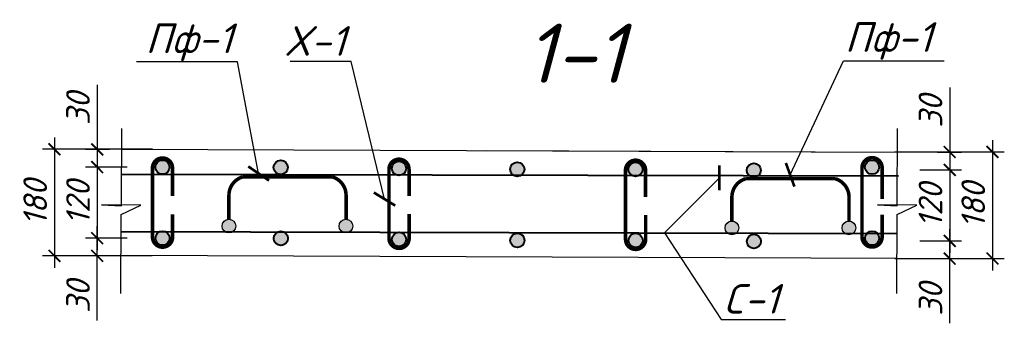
# Model space of a CAD drawing. Header units: millimetres. Extents: x -33345 to 4712671, y -3392 to 121473.
# Tile 676 of 1056: x 3524061 to 3535300, y 57355 to 60817. Entities that reach past the tile are written whole.
import ezdxf
from ezdxf import colors
from ezdxf.entities.mleader import LeaderData, LeaderLine
from ezdxf.math import Vec2, Vec3

# ---------------------------------------------------------------- set-up
doc = ezdxf.new("R2010")
doc.units = ezdxf.units.MM
doc.layers.add('.', color=7, linetype='Continuous', lineweight=15)
doc.styles.add('_text', font='isocpeui.ttf')
doc.styles.add('Констр', font='isocpeui.ttf')
doc.styles.add('Тохир', font='isocpeui.ttf', dxfattribs={"oblique": 2, "height": 250})
doc.dimstyles.new('20', dxfattribs={"dimscale": 100, "dimtxt": 2, "dimasz": 1, "dimexe": 1, "dimexo": 1.5, "dimtad": 1, "dimdec": 0, "dimlfac": 0.2, "dimrnd": 5, "dimdsep": 46, "dimtxsty": 'Констр', "dimblk": 'ARCHTICK', "dimcen": 2.5, "dimdle": 1, "dimadec": 0, "dimazin": 0, "dimtfac": 1, "dimtdec": 0, "dimtmove": 2, "dimatfit": 3, "dimldrblk": 'OBLIQUE', "dimfxl": 1.25, "dimtolj": 1, "dimtzin": 0, "dimarcsym": 0})

# ---------------------------------------------------------------- blocks, each defined once
blk = doc.blocks.new('_ArchTick')
at = {"color": 0, "linetype": 'ByBlock', "const_width": 0.15}
blk.add_lwpolyline([(-0.5, -0.5), (0.5, 0.5)], dxfattribs=at)
blk = doc.blocks.new('*D657')
at = {"color": 0, "lineweight": -2, "ltscale": 100, "transparency": 16777216}
for p, q in [((-49132918.4, 22639905.1), (-49132918.4, 22638805.1)), ((-49133746.4, 22639805.1), (-49132818.4, 22639805.1)), ((-49133744.4, 22638905.1), (-49132818.4, 22638905.1))]:
    blk.add_line(p, q, dxfattribs=at)
at = {"layer": 'Defpoints', "color": 0, "lineweight": 0, "ltscale": 100, "transparency": 16777216}
for p in [(-49133896.4, 22639805.1), (-49133894.4, 22638905.1), (-49132918.4, 22638905.1)]:
    blk.add_point(p, dxfattribs=at)
at = {"color": 0, "lineweight": -2, "ltscale": 100, "transparency": 16777216, "xscale": 100, "yscale": 100, "zscale": 100}
for p, rotation in [((-49132918.4, 22639805.1), 90), ((-49132918.4, 22638905.1), 270)]:
    blk.add_blockref('_ArchTick', p, dxfattribs=dict(at, rotation=rotation))
at = {"color": 0, "ltscale": 100, "transparency": 16777216, "insert": (-49133080.9, 22639355.1), "char_height": 200, "attachment_point": 5, "rotation": 90, "style": 'Констр'}
blk.add_mtext('\\A1;180', dxfattribs=at)
blk = doc.blocks.new('_Oblique')
at = {"color": 0, "linetype": 'ByBlock', "lineweight": -2}
blk.add_line((-0.5, -0.5), (0.5, 0.5), dxfattribs=at)
blk = doc.blocks.new('*D330')
at = {"color": 0, "lineweight": -2, "ltscale": 200, "transparency": 16777216}
for p, q in [((-49133280, 22640350.6), (-49133280, 22639804.4)), ((-49133280, 22639904.4), (-49133280, 22639554.4)), ((-49133382.7, 22639804.4), (-49133180, 22639804.4)), ((-49133532.7, 22639654.4), (-49133180, 22639654.4))]:
    blk.add_line(p, q, dxfattribs=at)
at = {"layer": 'Defpoints', "color": 0, "ltscale": 200, "transparency": 16777216}
for p in [(-49133532.7, 22639804.4), (-49133682.7, 22639654.4), (-49133280, 22639654.4)]:
    blk.add_point(p, dxfattribs=at)
at = {"color": 0, "lineweight": -2, "ltscale": 200, "transparency": 16777216, "xscale": 100, "yscale": 100, "zscale": 100}
for p, rotation in [((-49133280, 22639804.4), 90), ((-49133280, 22639654.4), 270)]:
    blk.add_blockref('_ArchTick', p, dxfattribs=dict(at, rotation=rotation))
at = {"color": 0, "ltscale": 200, "transparency": 16777216, "insert": (-49133442.5, 22640148.2), "char_height": 200, "attachment_point": 5, "rotation": 90, "style": 'Констр'}
blk.add_mtext('\\A1;30', dxfattribs=at)
blk = doc.blocks.new('*D658')
at = {"color": 0, "lineweight": -2, "ltscale": 200, "transparency": 16777216}
for p, q in [((-49133280, 22639754.4), (-49133280, 22638954.4)), ((-49133532.7, 22639654.4), (-49133180, 22639654.4)), ((-49133531.8, 22639054.4), (-49133180, 22639054.4))]:
    blk.add_line(p, q, dxfattribs=at)
at = {"layer": 'Defpoints', "color": 0, "lineweight": 0, "ltscale": 200, "transparency": 16777216}
for p in [(-49133682.7, 22639654.4), (-49133681.8, 22639054.4), (-49133280, 22639054.4)]:
    blk.add_point(p, dxfattribs=at)
at = {"color": 0, "lineweight": -2, "ltscale": 200, "transparency": 16777216, "xscale": 100, "yscale": 100, "zscale": 100}
for p, rotation in [((-49133280, 22639654.4), 90), ((-49133280, 22639054.4), 270)]:
    blk.add_blockref('_ArchTick', p, dxfattribs=dict(at, rotation=rotation))
at = {"color": 0, "ltscale": 200, "transparency": 16777216, "insert": (-49133442.5, 22639354.4), "char_height": 200, "attachment_point": 5, "rotation": 90, "style": 'Констр'}
blk.add_mtext('\\A1;120', dxfattribs=at)
blk = doc.blocks.new('*D659')
at = {"color": 0, "lineweight": -2, "ltscale": 200, "transparency": 16777216}
for p, q in [((-49133280, 22638804.4), (-49133280, 22639154.4)), ((-49133532.7, 22639054.4), (-49133180, 22639054.4)), ((-49133382.7, 22638904.4), (-49133180, 22638904.4)), ((-49133280, 22638358.2), (-49133280, 22638904.4))]:
    blk.add_line(p, q, dxfattribs=at)
at = {"layer": 'Defpoints', "color": 0, "lineweight": 0, "ltscale": 200, "transparency": 16777216}
for p in [(-49133682.7, 22639054.4), (-49133280, 22639054.4), (-49133532.7, 22638904.4)]:
    blk.add_point(p, dxfattribs=at)
at = {"color": 0, "lineweight": -2, "ltscale": 200, "transparency": 16777216, "xscale": 100, "yscale": 100, "zscale": 100}
for p, rotation in [((-49133280, 22639054.4), 90), ((-49133280, 22638904.4), 270)]:
    blk.add_blockref('_ArchTick', p, dxfattribs=dict(at, rotation=rotation))
at = {"color": 0, "ltscale": 200, "transparency": 16777216, "insert": (-49133442.5, 22638560.7), "char_height": 200, "attachment_point": 5, "rotation": 90, "style": 'Констр'}
blk.add_mtext('\\A1;30', dxfattribs=at)
blk = doc.blocks.new('*D660')
at = {"color": 0, "lineweight": -2, "ltscale": 100, "transparency": 16777216}
for p, q in [((-49140849.4, 22639927.9), (-49140849.4, 22638827.9)), ((-49140021.4, 22639827.9), (-49140949.4, 22639827.9)), ((-49140023.4, 22638927.9), (-49140949.4, 22638927.9))]:
    blk.add_line(p, q, dxfattribs=at)
at = {"layer": 'Defpoints', "color": 0, "lineweight": 0, "ltscale": 100, "transparency": 16777216}
for p in [(-49139871.4, 22639827.9), (-49140849.4, 22638927.9), (-49139873.4, 22638927.9)]:
    blk.add_point(p, dxfattribs=at)
at = {"color": 0, "lineweight": -2, "ltscale": 100, "transparency": 16777216, "xscale": 100, "yscale": 100, "zscale": 100}
for p, rotation in [((-49140849.4, 22639827.9), 90), ((-49140849.4, 22638927.9), 270)]:
    blk.add_blockref('_ArchTick', p, dxfattribs=dict(at, rotation=rotation))
at = {"color": 0, "ltscale": 100, "transparency": 16777216, "insert": (-49141011.9, 22639377.9), "char_height": 200, "attachment_point": 5, "rotation": 90, "style": 'Констр'}
blk.add_mtext('\\A1;180', dxfattribs=at)
blk = doc.blocks.new('*D331')
at = {"color": 0, "lineweight": -2, "ltscale": 200, "transparency": 16777216}
for p, q in [((-49140487.7, 22640373.3), (-49140487.7, 22639827.2)), ((-49140487.7, 22639927.2), (-49140487.7, 22639577.2)), ((-49140385.1, 22639827.2), (-49140587.7, 22639827.2)), ((-49140235.1, 22639677.2), (-49140587.7, 22639677.2))]:
    blk.add_line(p, q, dxfattribs=at)
at = {"layer": 'Defpoints', "color": 0, "ltscale": 200, "transparency": 16777216}
for p in [(-49140235.1, 22639827.2), (-49140487.7, 22639677.2), (-49140085.1, 22639677.2)]:
    blk.add_point(p, dxfattribs=at)
at = {"color": 0, "lineweight": -2, "ltscale": 200, "transparency": 16777216, "xscale": 100, "yscale": 100, "zscale": 100}
for p, rotation in [((-49140487.7, 22639827.2), 90), ((-49140487.7, 22639677.2), 270)]:
    blk.add_blockref('_ArchTick', p, dxfattribs=dict(at, rotation=rotation))
at = {"color": 0, "ltscale": 200, "transparency": 16777216, "insert": (-49140650.2, 22640170.9), "char_height": 200, "attachment_point": 5, "rotation": 90, "style": 'Констр'}
blk.add_mtext('\\A1;30', dxfattribs=at)
blk = doc.blocks.new('*D661')
at = {"color": 0, "lineweight": -2, "ltscale": 200, "transparency": 16777216}
for p, q in [((-49140487.7, 22639777.2), (-49140487.7, 22638977.2)), ((-49140235.1, 22639677.2), (-49140587.7, 22639677.2)), ((-49140235.9, 22639077.2), (-49140587.7, 22639077.2))]:
    blk.add_line(p, q, dxfattribs=at)
at = {"layer": 'Defpoints', "color": 0, "lineweight": 0, "ltscale": 200, "transparency": 16777216}
for p in [(-49140085.1, 22639677.2), (-49140487.7, 22639077.2), (-49140085.9, 22639077.2)]:
    blk.add_point(p, dxfattribs=at)
at = {"color": 0, "lineweight": -2, "ltscale": 200, "transparency": 16777216, "xscale": 100, "yscale": 100, "zscale": 100}
for p, rotation in [((-49140487.7, 22639677.2), 90), ((-49140487.7, 22639077.2), 270)]:
    blk.add_blockref('_ArchTick', p, dxfattribs=dict(at, rotation=rotation))
at = {"color": 0, "ltscale": 200, "transparency": 16777216, "insert": (-49140650.2, 22639377.2), "char_height": 200, "attachment_point": 5, "rotation": 90, "style": 'Констр'}
blk.add_mtext('\\A1;120', dxfattribs=at)
blk = doc.blocks.new('*D662')
at = {"color": 0, "lineweight": -2, "ltscale": 200, "transparency": 16777216}
for p, q in [((-49140487.7, 22638827.2), (-49140487.7, 22639177.2)), ((-49140235.1, 22639077.2), (-49140587.7, 22639077.2)), ((-49140385.1, 22638927.2), (-49140587.7, 22638927.2)), ((-49140487.7, 22638381), (-49140487.7, 22638927.2))]:
    blk.add_line(p, q, dxfattribs=at)
at = {"layer": 'Defpoints', "color": 0, "lineweight": 0, "ltscale": 200, "transparency": 16777216}
for p in [(-49140487.7, 22639077.2), (-49140085.1, 22639077.2), (-49140235.1, 22638927.2)]:
    blk.add_point(p, dxfattribs=at)
at = {"color": 0, "lineweight": -2, "ltscale": 200, "transparency": 16777216, "xscale": 100, "yscale": 100, "zscale": 100}
for p, rotation in [((-49140487.7, 22639077.2), 90), ((-49140487.7, 22638927.2), 270)]:
    blk.add_blockref('_ArchTick', p, dxfattribs=dict(at, rotation=rotation))
at = {"color": 0, "ltscale": 200, "transparency": 16777216, "insert": (-49140650.2, 22638583.4), "char_height": 200, "attachment_point": 5, "rotation": 90, "style": 'Констр'}
blk.add_mtext('\\A1;30', dxfattribs=at)
blk = doc.blocks.new('wAE')
at = {"layer": '.'}
h = blk.add_hatch(color=256, dxfattribs=at)
h.dxf.hatch_style = 1
h.paths.add_polyline_path([(-49139432, 22639179.2, 1), (-49139316.1, 22639179.2, 1)])
h = blk.add_hatch(color=256, dxfattribs=at)
h.dxf.hatch_style = 1
h.paths.add_polyline_path([(-49138442.6, 22639179.2, 1), (-49138326.6, 22639179.2, 1)])
h = blk.add_hatch(color=256, dxfattribs=at)
h.dxf.hatch_style = 1
h.paths.add_polyline_path([(-49135179.6, 22639163.6, 1), (-49135063.6, 22639163.6, 1)])
h = blk.add_hatch(color=256, dxfattribs=at)
h.dxf.hatch_style = 1
h.paths.add_polyline_path([(-49134190.1, 22639163.6, 1), (-49134074.1, 22639163.6, 1)])
at = {"lineweight": 40, "true_color": 0x93278f}
h = blk.add_hatch(color=217, dxfattribs=at)
h.dxf.hatch_style = 1
edge = h.paths.add_edge_path()
edge.add_arc((-49139936.1, 22639677.2), 60, 0, 360)
h = blk.add_hatch(color=217, dxfattribs=at)
h.dxf.hatch_style = 1
edge = h.paths.add_edge_path()
edge.add_arc((-49138936.2, 22639675.1), 60, 0, 360)
h = blk.add_hatch(color=217, dxfattribs=at)
h.dxf.hatch_style = 1
edge = h.paths.add_edge_path()
edge.add_arc((-49137936.2, 22639667), 60, 0, 360)
h = blk.add_hatch(color=217, dxfattribs=at)
h.dxf.hatch_style = 1
edge = h.paths.add_edge_path()
edge.add_arc((-49136936.3, 22639658.8), 60, 0, 360)
h = blk.add_hatch(color=217, dxfattribs=at)
h.dxf.hatch_style = 1
edge = h.paths.add_edge_path()
edge.add_arc((-49135936.5, 22639658.3), 60, 0, 360)
h = blk.add_hatch(color=217, dxfattribs=at)
h.dxf.hatch_style = 1
edge = h.paths.add_edge_path()
edge.add_arc((-49134936.5, 22639650.2), 60, 0, 360)
h = blk.add_hatch(color=217, dxfattribs=at)
h.dxf.hatch_style = 1
edge = h.paths.add_edge_path()
edge.add_arc((-49133936.6, 22639677.2), 60, 0, 360)
h = blk.add_hatch(color=217, dxfattribs=at)
h.dxf.hatch_style = 1
edge = h.paths.add_edge_path()
edge.add_arc((-49139935.3, 22639077.2), 60, 0, 360)
h = blk.add_hatch(color=217, dxfattribs=at)
h.dxf.hatch_style = 1
edge = h.paths.add_edge_path()
edge.add_arc((-49138935.3, 22639075.1), 60, 0, 360)
h = blk.add_hatch(color=217, dxfattribs=at)
h.dxf.hatch_style = 1
edge = h.paths.add_edge_path()
edge.add_arc((-49137935.4, 22639066.9), 60, 0, 360)
h = blk.add_hatch(color=217, dxfattribs=at)
h.dxf.hatch_style = 1
edge = h.paths.add_edge_path()
edge.add_arc((-49133936.1, 22639077.2), 60, 0, 360)
h = blk.add_hatch(color=217, dxfattribs=at)
h.dxf.hatch_style = 1
edge = h.paths.add_edge_path()
edge.add_arc((-49136935.5, 22639058.8), 60, 0, 360)
h = blk.add_hatch(color=217, dxfattribs=at)
h.dxf.hatch_style = 1
edge = h.paths.add_edge_path()
edge.add_arc((-49135935.7, 22639058.3), 60, 0, 360)
h = blk.add_hatch(color=217, dxfattribs=at)
h.dxf.hatch_style = 1
edge = h.paths.add_edge_path()
edge.add_arc((-49134935.7, 22639050.1), 60, 0, 360)
at = {"color": 217, "lineweight": 40, "true_color": 0x93278f}
for p, q in [((-49140282.2, 22639618.4), (-49133712.9, 22639602.4)), ((-49140285.3, 22639132.6), (-49133721.3, 22639116.7))]:
    blk.add_line(p, q, dxfattribs=at)
for points in [[(-49140287.8, 22638610.2), (-49140284.4, 22639275.9), (-49140117.6, 22639355.7), (-49140450.4, 22639358.4), (-49140283.5, 22639350.6), (-49140280.1, 22640004.8)], [(-49133727.8, 22638610.2), (-49133724.4, 22639275.9), (-49133557.6, 22639355.7), (-49133890.4, 22639358.4), (-49133723.5, 22639350.6), (-49133720.2, 22640004.8)], [(-49140281, 22639829.4), (-49133721.2, 22639804.4)], [(-49137197, 22639818.5), (-49133721.2, 22639804.4)], [(-49133724.5, 22638904.4), (-49140286.2, 22638929.5)]]:
    blk.add_lwpolyline(points)
at = {"color": 32, "lineweight": 30, "true_color": 0xcd6928, "const_width": 30}
for points in [[(-49139850.3, 22639278.8), (-49139850.3, 22639086.1, -0.414214), (-49139935.3, 22639001.1, -0.414214), (-49140020.3, 22639086.1), (-49140021, 22639669.6, -1), (-49139851, 22639669.6, 0), (-49139851, 22639432.4, -4563395051.154717)], [(-49137850.4, 22639281.1), (-49137850.4, 22639075.8, -0.414214), (-49137935.4, 22638990.8, -0.414214), (-49138020.4, 22639075.8), (-49138021.1, 22639659.4, -1), (-49137851.1, 22639659.4, 0), (-49137851.1, 22639434.7, -4563395051.154717)], [(-49135850.7, 22639272.4), (-49135850.7, 22639067.2, -0.414214), (-49135935.7, 22638982.2, -0.414214), (-49136020.7, 22639067.2), (-49136021.3, 22639650.7, -1), (-49135851.3, 22639650.7, 0), (-49135851.3, 22639426, -4563395051.154717)], [(-49133851.3, 22639274.6), (-49133851.1, 22639087.3, -0.414214), (-49133936.1, 22639002.3, -0.414214), (-49134021.1, 22639087.3), (-49134021.3, 22639672.2, -1), (-49133851.3, 22639672.2, 0), (-49133851.3, 22639407.5, -4563395051.154717)]]:
    blk.add_lwpolyline(points, format="xyb", dxfattribs=at)
at = {"const_width": 30}
for points in [[(-49139374.1, 22639237.2), (-49139374.1, 22639439.2, -0.336807), (-49139255.2, 22639595.6), (-49139027.9, 22639595.4), (-49138502.5, 22639595.6, -0.336807), (-49138383.7, 22639439.2), (-49138383.7, 22639237.2)], [(-49135121.6, 22639221.6), (-49135121.6, 22639423.6, -0.336807), (-49135002.8, 22639580), (-49134775.5, 22639579.8), (-49134250.1, 22639580, -0.336807), (-49134131.2, 22639423.6), (-49134131.2, 22639221.6)]]:
    blk.add_lwpolyline(points, format="xyb", dxfattribs=at)
at = {"color": 217, "lineweight": 40, "true_color": 0x93278f}
for centre in [(-49139936.1, 22639677.2), (-49138936.2, 22639675.1), (-49137936.2, 22639667), (-49136936.3, 22639658.8), (-49135936.5, 22639658.3), (-49134936.5, 22639650.2), (-49133936.6, 22639677.2), (-49139935.3, 22639077.2), (-49138935.3, 22639075.1), (-49137935.4, 22639066.9), (-49133936.1, 22639077.2), (-49136935.5, 22639058.8), (-49135935.7, 22639058.3), (-49134935.7, 22639050.1)]:
    blk.add_circle(centre, 60, dxfattribs=at)
for centre in [(-49139374, 22639179.2), (-49138384.6, 22639179.2), (-49135121.6, 22639163.6), (-49134132.1, 22639163.6)]:
    blk.add_circle(centre, 58)
at = {"insert": (-49136867.7, 22640889.1), "char_height": 500, "width": 1786.193, "attachment_point": 1, "style": '_text'}
blk.add_mtext('1-1', dxfattribs=at)
at = {"ltscale": 200}
for base, p1, p2, angle, picture, middle in [((-49140487.7, 22639677.2), (-49140235.1, 22639827.2), (-49140085.1, 22639677.2), 90, '*D331', (-49140431.2, 22640170.9)), ((-49133280, 22639654.4), (-49133532.7, 22639804.4), (-49133682.7, 22639654.4), 90, '*D330', (-49133336.6, 22640148.2)), ((-49140487.7, 22639077.2), (-49140235.1, 22638927.2), (-49140085.1, 22639077.2), 270, '*D662', (-49140431.2, 22638583.4)), ((-49133280, 22639054.4), (-49133532.7, 22638904.4), (-49133682.7, 22639054.4), 270, '*D659', (-49133336.6, 22638560.7))]:
    dim = blk.add_linear_dim(base=base, p1=p1, p2=p2, angle=angle, dimstyle='20', override={"dimblk1": 'ArchTick', "dimblk2": 'ArchTick', "dimsah": 1, "dimtmove": 1}, dxfattribs=at)
    dim.commit()
    dim.dimension.update_dxf_attribs({"geometry": picture, "text_midpoint": middle, "dimtype": 128})
at = {"ltscale": 100}
for base, p1, p2, picture, middle in [((-49140849.4, 22638927.9), (-49139871.4, 22639827.9), (-49139873.4, 22638927.9), '*D660', (-49141011.9, 22639377.9)), ((-49132918.4, 22638905.1), (-49133896.4, 22639805.1), (-49133894.4, 22638905.1), '*D657', (-49133080.9, 22639355.1))]:
    dim = blk.add_linear_dim(base=base, p1=p1, p2=p2, angle=90, dimstyle='20', override={"dimblk1": 'ArchTick', "dimblk2": 'ArchTick', "dimsah": 1}, dxfattribs=at)
    dim.commit()
    dim.dimension.update_dxf_attribs({"geometry": picture, "text_midpoint": middle})
at = {"ltscale": 200}
for base, p1, p2, picture, middle in [((-49140487.7, 22639077.2), (-49140085.1, 22639677.2), (-49140085.9, 22639077.2), '*D661', (-49140650.2, 22639377.2)), ((-49133280, 22639054.4), (-49133682.7, 22639654.4), (-49133681.8, 22639054.4), '*D658', (-49133442.5, 22639354.4))]:
    dim = blk.add_linear_dim(base=base, p1=p1, p2=p2, angle=90, dimstyle='20', override={"dimscale": 100, "dimlfac": 0.2, "dimtxsty": 'Констр', "dimblk1": 'ArchTick', "dimblk2": 'ArchTick', "dimsah": 1, "dimtolj": 1}, dxfattribs=at)
    dim.commit()
    dim.dimension.update_dxf_attribs({"geometry": picture, "text_midpoint": middle})
ml = blk.add_multileader_mtext('Standard')
ml.set_content('Пф-1', color=256, style='Тохир')
ml.set_leader_properties()
ml.set_arrow_properties(name='ARCHTICK')
ml.build(insert=Vec2(0, 0))
ml.multileader.update_dxf_attribs({"text_left_attachment_type": 6, "text_right_attachment_type": 6, "dogleg_length": 0.36, "arrow_head_size": 150})
ctx = ml.context
ctx.base_point, ctx.char_height, ctx.arrow_head_size, ctx.landing_gap_size, ctx.plane_origin = Vec3(-49140090.3, 22640565.7), 250, 150, 10, Vec3(-49122492.3, 22644582)
ctx.left_attachment, ctx.right_attachment = 6, 6
notes = []
notes.append((ctx, [(1, (1, 1, 0), (-49139302.8, 22640565.7), (-1, 0), 0.36, [(1, [(-49139122.9, 22639623.3)], 0, [])])]))
ctx.mtext.insert, ctx.mtext.rotation, ctx.mtext.flow_direction = Vec3(-49140080.3, 22640890.7), 6.283185, 5
ml = blk.add_multileader_mtext('Standard')
ml.set_content('Пф-1', color=256, style='Тохир')
ml.set_leader_properties()
ml.set_arrow_properties(name='ARCHTICK')
ml.build(insert=Vec2(0, 0))
ml.multileader.update_dxf_attribs({"text_left_attachment_type": 6, "text_right_attachment_type": 6, "dogleg_length": 0.36, "arrow_head_size": 150})
ctx = ml.context
ctx.base_point, ctx.char_height, ctx.arrow_head_size, ctx.landing_gap_size, ctx.plane_origin = Vec3(-49134177.4, 22640575.9), 250, 150, 10, Vec3(-49117998.5, 22644571.5)
ctx.left_attachment, ctx.right_attachment = 6, 6
notes.append((ctx, [(0, (1, 1, 0), (-49134177.7, 22640575.9), (1, 0), 0.36, [(1, [(-49134629.2, 22639612.8)], 0, [])])]))
ctx.mtext.insert, ctx.mtext.rotation, ctx.mtext.flow_direction = Vec3(-49134167.4, 22640900.9), 6.283185, 5
ml = blk.add_multileader_mtext('Standard')
ml.set_content('X-1', color=256, style='Тохир')
ml.set_leader_properties()
ml.set_arrow_properties(name='ARCHTICK')
ml.build(insert=Vec2(0, 0))
ml.multileader.update_dxf_attribs({"text_left_attachment_type": 6, "text_right_attachment_type": 6, "dogleg_length": 0.36, "arrow_head_size": 150})
ctx = ml.context
ctx.base_point, ctx.char_height, ctx.arrow_head_size, ctx.landing_gap_size, ctx.plane_origin = Vec3(-49138919.4, 22640568.2), 250, 150, 10, Vec3(-49154688.9, 22644366.1)
ctx.left_attachment, ctx.right_attachment = 6, 6
notes.append((ctx, [(0, (1, 1, 0), (-49138339.2, 22640568.2), (-1, 0), 0.36, [(1, [(-49138058.3, 22639407.4)], 0, [])])]))
ctx.mtext.insert, ctx.mtext.flow_direction = Vec3(-49138909.4, 22640868.2), 5
ml = blk.add_multileader_mtext('Standard')
ml.set_content('C-1', color=256, style='Тохир')
ml.set_leader_properties()
ml.set_arrow_properties(name='ARCHTICK')
ml.build(insert=Vec2(0, 0))
ml.multileader.update_dxf_attribs({"text_left_attachment_type": 6, "text_right_attachment_type": 6, "dogleg_length": 0.36, "arrow_head_size": 150})
ctx = ml.context
ctx.base_point, ctx.char_height, ctx.arrow_head_size, ctx.landing_gap_size, ctx.plane_origin = Vec3(-49135210.2, 22638389.8), 250, 150, 10, Vec3(-49150788.5, 22642086.4)
ctx.left_attachment, ctx.right_attachment = 6, 6
notes.append((ctx, [(1, (1, 1, 0), (-49135212, 22638389.8), (1, 0), 1.8, [(0, [(-49135226.5, 22639587), (-49135691, 22639121.5)], 0, [])])]))
ctx.mtext.insert, ctx.mtext.flow_direction = Vec3(-49135200.2, 22638689.8), 5
for ctx, leaders in notes:
    for number, flags, end, landing, length, lines in leaders:
        leader = LeaderData()
        leader.index, (leader.has_last_leader_line, leader.has_dogleg_vector, leader.attachment_direction) = number, flags
        leader.last_leader_point, leader.dogleg_vector, leader.dogleg_length = Vec3(end), Vec3(landing), length
        for number, points, colour, breaks in lines:
            line = LeaderLine()
            line.index, line.vertices, line.color, line.breaks = number, Vec3.list(points), colors.encode_raw_color(colour), breaks
            leader.lines.append(line)
        ctx.leaders.append(leader)

msp = doc.modelspace()

# ---------------------------------------------------------------- block references
at = {"xscale": 1.35, "yscale": 1.35, "zscale": 1.35}
msp.add_blockref('wAE', (69864604.675, -30504428.185), dxfattribs=at)

doc.saveas('drawing.dxf')
